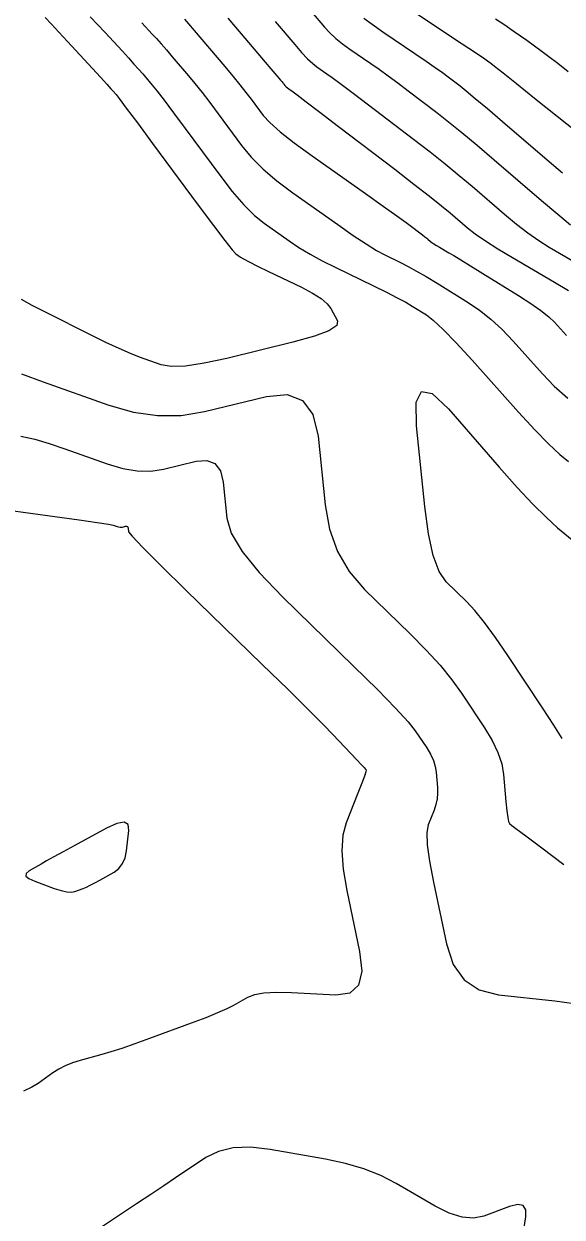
# Model space of a CAD drawing. Extents: x 2082232 to 2083549, y 592624 to 593832.
# Drawn here: x 2082562.5 to 2082588.2, y 593661.5 to 593718.4 of the extents above; entities that cross this region are included whole.
import ezdxf

# ---------------------------------------------------------------- set-up
doc = ezdxf.new("R2010")
doc.units = 0
doc.layers.add('DT_X_Contour_Major', color=7, linetype='Continuous')
doc.layers.add('DT_X_Contour_Minor', color=7, linetype='Continuous')

msp = doc.modelspace()

# ---------------------------------------------------------------- linework, layer by layer
at = {"layer": 'DT_X_Contour_Major'}
for points in [[(2082570.198, 593718.614), (2082570.387, 593718.396), (2082570.663, 593718.073), (2082571.028, 593717.644), (2082572.12, 593716.362), (2082572.505, 593715.905), (2082572.843, 593715.494), (2082573.132, 593715.13), (2082573.373, 593714.813), (2082573.953, 593714.029), (2082574.262, 593713.688), (2082574.754, 593713.252), (2082575.429, 593712.723), (2082576.287, 593712.099), (2082578.82, 593710.309), (2082579.669, 593709.708), (2082580.318, 593709.246), (2082580.767, 593708.923), (2082581.016, 593708.74), (2082581.413, 593708.437), (2082581.549, 593708.332), (2082581.659, 593708.246), (2082581.744, 593708.178), (2082581.804, 593708.129), (2082581.928, 593708.022), (2082581.99, 593707.975), (2082582.082, 593707.913), (2082582.204, 593707.837), (2082582.356, 593707.746), (2082582.803, 593707.485), (2082583.03, 593707.349), (2082583.374, 593707.14), (2082583.837, 593706.857), (2082584.417, 593706.499), (2082586.123, 593705.446), (2082586.709, 593705.071), (2082587.19, 593704.734), (2082587.564, 593704.436), (2082587.831, 593704.178), (2082588.404, 593703.54)], [(2082581.239, 593718.906), (2082583.12, 593717.654), (2082583.745, 593717.238), (2082584.207, 593716.928), (2082584.508, 593716.726), (2082584.648, 593716.63), (2082584.804, 593716.517), (2082584.978, 593716.382), (2082585.382, 593716.061), (2082586.017, 593715.554), (2082586.882, 593714.861), (2082589.496, 593712.765)], [(2082560.524, 593695.379), (2082564.03, 593694.905), (2082565.189, 593694.747), (2082566.037, 593694.626), (2082566.575, 593694.543), (2082566.802, 593694.498), (2082566.994, 593694.43), (2082567.064, 593694.409), (2082567.13, 593694.398), (2082567.191, 593694.397), (2082567.248, 593694.405), (2082567.395, 593694.441), (2082567.444, 593694.445), (2082567.481, 593694.431), (2082567.505, 593694.398), (2082567.517, 593694.346), (2082567.534, 593694.184), (2082567.71, 593693.965), (2082568.225, 593693.428), (2082569.079, 593692.575), (2082570.272, 593691.404), (2082573.906, 593687.86), (2082575.138, 593686.654), (2082576.111, 593685.695), (2082576.824, 593684.982), (2082577.276, 593684.516), (2082578.136, 593683.603), (2082578.42, 593683.301), (2082578.628, 593683.079), (2082578.759, 593682.938), (2082578.813, 593682.878), (2082578.856, 593682.825), (2082578.844, 593682.741), (2082578.775, 593682.53), (2082578.649, 593682.191), (2082578.467, 593681.725), (2082577.903, 593680.312), (2082577.747, 593679.712), (2082577.701, 593678.973), (2082577.765, 593678.094), (2082577.938, 593677.076), (2082578.548, 593674.174), (2082578.65, 593673.227), (2082578.495, 593672.563), (2082578.085, 593672.181), (2082577.42, 593672.082), (2082575.306, 593672.193), (2082574.581, 593672.211), (2082573.99, 593672.182), (2082573.533, 593672.107), (2082573.211, 593671.985), (2082572.531, 593671.598), (2082572.214, 593671.436), (2082571.774, 593671.242), (2082571.212, 593671.015), (2082570.526, 593670.755), (2082568.533, 593670.019), (2082567.831, 593669.765), (2082567.219, 593669.553), (2082566.697, 593669.383), (2082566.265, 593669.256), (2082565.233, 593668.974), (2082564.862, 593668.858), (2082564.522, 593668.721), (2082564.213, 593668.563), (2082563.935, 593668.384), (2082563.236, 593667.88), (2082562.93, 593667.696), (2082562.537, 593667.519)]]:
    msp.add_lwpolyline(points, dxfattribs=at)
at = {"layer": 'DT_X_Contour_Minor'}
for points in [[(2082563.557, 593718.704), (2082563.86, 593718.387), (2082564.218, 593718.004), (2082564.632, 593717.557), (2082565.812, 593716.276), (2082566.205, 593715.848), (2082566.501, 593715.525), (2082566.7, 593715.306), (2082566.801, 593715.193), (2082566.94, 593715.029), (2082567.088, 593714.837), (2082567.426, 593714.385), (2082567.956, 593713.672), (2082568.677, 593712.699), (2082570.853, 593709.756), (2082571.578, 593708.783), (2082572.118, 593708.071), (2082572.475, 593707.622), (2082572.648, 593707.433), (2082572.865, 593707.28), (2082573.01, 593707.194), (2082573.281, 593707.051), (2082573.679, 593706.852), (2082574.203, 593706.595), (2082575.771, 593705.836), (2082576.3, 593705.559), (2082576.712, 593705.299), (2082577.006, 593705.055), (2082577.183, 593704.828), (2082577.498, 593704.242), (2082577.454, 593704.014), (2082577.084, 593703.768), (2082576.39, 593703.504), (2082575.37, 593703.223), (2082572.218, 593702.45), (2082571.136, 593702.214), (2082570.253, 593702.084), (2082569.569, 593702.061), (2082569.085, 593702.145), (2082568.059, 593702.512), (2082567.625, 593702.682), (2082567.092, 593702.914), (2082566.459, 593703.21), (2082565.727, 593703.57), (2082563.644, 593704.613), (2082562.952, 593704.968), (2082562.439, 593705.25)], [(2082565.716, 593718.731), (2082566.076, 593718.353), (2082566.405, 593718.001), (2082567.241, 593717.093), (2082567.536, 593716.77), (2082567.796, 593716.482), (2082568.021, 593716.228), (2082568.21, 593716.01), (2082568.667, 593715.473), (2082568.894, 593715.193), (2082569.232, 593714.755), (2082569.681, 593714.158), (2082570.242, 593713.404), (2082571.886, 593711.18), (2082572.481, 593710.412), (2082573.033, 593709.773), (2082573.54, 593709.265), (2082574.004, 593708.887), (2082575.184, 593708.054), (2082575.655, 593707.739), (2082576.184, 593707.422), (2082576.77, 593707.101), (2082577.413, 593706.777), (2082579.205, 593705.909), (2082579.825, 593705.604), (2082580.34, 593705.342), (2082580.751, 593705.122), (2082581.057, 593704.944), (2082581.733, 593704.527), (2082582.059, 593704.274), (2082582.53, 593703.828), (2082583.145, 593703.19), (2082583.905, 593702.359), (2082586.125, 593699.885), (2082586.897, 593699.043), (2082587.549, 593698.371), (2082588.082, 593697.869), (2082588.494, 593697.537)], [(2082572.27, 593718.663), (2082572.633, 593718.239), (2082573.693, 593716.991), (2082574.048, 593716.572), (2082574.319, 593716.252), (2082574.507, 593716.031), (2082574.612, 593715.908), (2082574.778, 593715.712), (2082574.835, 593715.645), (2082574.881, 593715.59), (2082574.916, 593715.548), (2082574.939, 593715.517), (2082574.986, 593715.453), (2082575.012, 593715.426), (2082575.052, 593715.39), (2082575.107, 593715.347), (2082575.177, 593715.296), (2082575.384, 593715.149), (2082575.577, 593715.006), (2082576.002, 593714.684), (2082576.658, 593714.185), (2082577.545, 593713.508), (2082580.219, 593711.465), (2082581.136, 593710.761), (2082581.881, 593710.181), (2082582.453, 593709.725), (2082582.854, 593709.393), (2082583.691, 593708.672), (2082584.06, 593708.381), (2082584.539, 593708.046), (2082585.128, 593707.669), (2082585.826, 593707.25), (2082587.836, 593706.074), (2082588.502, 593705.682)], [(2082576.259, 593718.963), (2082576.874, 593718.238), (2082577.123, 593717.968), (2082577.408, 593717.703), (2082577.729, 593717.441), (2082578.086, 593717.184), (2082579.086, 593716.503), (2082579.479, 593716.23), (2082579.905, 593715.924), (2082580.367, 593715.583), (2082580.862, 593715.208), (2082582.229, 593714.164), (2082582.784, 593713.73), (2082583.423, 593713.211), (2082584.146, 593712.608), (2082584.953, 593711.92), (2082587.218, 593709.972), (2082587.987, 593709.317), (2082588.596, 593708.815)], [(2082578.747, 593718.672), (2082579.146, 593718.379), (2082579.66, 593718.023), (2082581.184, 593716.985), (2082581.711, 593716.624), (2082582.149, 593716.319), (2082582.499, 593716.07), (2082582.76, 593715.876), (2082583.337, 593715.435), (2082583.626, 593715.205), (2082584.059, 593714.845), (2082584.637, 593714.356), (2082585.36, 593713.737), (2082587.481, 593711.912), (2082588.209, 593711.287)], [(2082585.017, 593718.642), (2082585.464, 593718.343), (2082585.862, 593718.072), (2082586.211, 593717.83), (2082586.512, 593717.616), (2082587.248, 593717.084), (2082587.571, 593716.845), (2082587.985, 593716.527), (2082588.49, 593716.129)], [(2082568.177, 593718.445), (2082568.669, 593717.91), (2082568.867, 593717.692), (2082569.091, 593717.439), (2082569.342, 593717.151), (2082569.619, 593716.827), (2082570.393, 593715.918), (2082570.699, 593715.549), (2082571.037, 593715.124), (2082571.407, 593714.644), (2082571.808, 593714.108), (2082572.92, 593712.605), (2082573.385, 593712.04), (2082573.947, 593711.475), (2082574.605, 593710.909), (2082575.36, 593710.341), (2082577.503, 593708.827), (2082578.244, 593708.312), (2082578.86, 593707.902), (2082579.351, 593707.597), (2082579.718, 593707.397), (2082580.528, 593707.004), (2082580.863, 593706.833), (2082581.261, 593706.613), (2082581.72, 593706.344), (2082582.242, 593706.027), (2082583.716, 593705.117), (2082584.265, 593704.746), (2082584.807, 593704.314), (2082585.341, 593703.821), (2082585.868, 593703.268), (2082587.264, 593701.712), (2082587.825, 593701.13), (2082588.461, 593700.55)], [(2082574.519, 593718.515), (2082575.453, 593717.414), (2082575.782, 593717.037), (2082576.069, 593716.734), (2082576.312, 593716.503), (2082576.512, 593716.345), (2082576.989, 593716.02), (2082577.247, 593715.836), (2082577.662, 593715.528), (2082578.234, 593715.096), (2082578.965, 593714.541), (2082581.122, 593712.893), (2082581.903, 593712.29), (2082582.626, 593711.716), (2082583.293, 593711.171), (2082583.903, 593710.656), (2082585.454, 593709.322), (2082586.023, 593708.849), (2082586.567, 593708.431), (2082587.086, 593708.067), (2082587.579, 593707.758), (2082588.861, 593707.008)], [(2082562.432, 593701.706), (2082563.474, 593701.331), (2082566.602, 593700.212), (2082567.767, 593699.879), (2082568.915, 593699.718), (2082570.045, 593699.73), (2082571.159, 593699.915), (2082574.106, 593700.638), (2082575.089, 593700.722), (2082575.826, 593700.433), (2082576.319, 593699.77), (2082576.566, 593698.733), (2082576.9, 593695.471), (2082577.111, 593694.301), (2082577.495, 593693.238), (2082578.051, 593692.283), (2082578.779, 593691.435), (2082580.951, 593689.317), (2082581.715, 593688.544), (2082582.378, 593687.815), (2082582.941, 593687.129), (2082583.404, 593686.487), (2082584.503, 593684.832), (2082584.868, 593684.228), (2082585.141, 593683.658), (2082585.322, 593683.12), (2082585.409, 593682.615), (2082585.519, 593681.314), (2082585.56, 593680.883), (2082585.602, 593680.566), (2082585.645, 593680.362), (2082585.687, 593680.272), (2082585.802, 593680.184), (2082585.989, 593680.042), (2082586.465, 593679.685), (2082587.229, 593679.111), (2082588.281, 593678.321)], [(2082588.199, 593684.322), (2082587.807, 593684.954), (2082587.262, 593685.789), (2082585.606, 593688.282), (2082585.018, 593689.144), (2082584.494, 593689.86), (2082584.035, 593690.432), (2082583.641, 593690.857), (2082582.676, 593691.798), (2082582.341, 593692.287), (2082582.059, 593693.049), (2082581.832, 593694.083), (2082581.657, 593695.389), (2082581.264, 593699.235), (2082581.248, 593700.366), (2082581.496, 593700.877), (2082582.008, 593700.767), (2082582.783, 593700.037), (2082585.201, 593697.26), (2082586.055, 593696.298), (2082586.804, 593695.497), (2082587.447, 593694.856), (2082587.984, 593694.374), (2082589.277, 593693.304)], [(2082562.412, 593698.742), (2082563.065, 593698.59), (2082563.761, 593698.391), (2082564.499, 593698.143), (2082566.525, 593697.419), (2082567.262, 593697.199), (2082567.954, 593697.083), (2082568.601, 593697.07), (2082569.204, 593697.16), (2082570.751, 593697.54), (2082571.266, 593697.584), (2082571.653, 593697.432), (2082571.912, 593697.084), (2082572.042, 593696.54), (2082572.217, 593694.827), (2082572.433, 593694.111), (2082572.949, 593693.246), (2082573.766, 593692.233), (2082574.882, 593691.071), (2082578.261, 593687.776), (2082579.395, 593686.656), (2082580.263, 593685.769), (2082580.865, 593685.115), (2082581.201, 593684.692), (2082581.743, 593683.876), (2082581.924, 593683.574), (2082582.06, 593683.28), (2082582.151, 593682.995), (2082582.196, 593682.717), (2082582.258, 593681.988), (2082582.265, 593681.716), (2082582.24, 593681.446), (2082582.182, 593681.178), (2082582.093, 593680.912), (2082581.811, 593680.206), (2082581.748, 593679.836), (2082581.769, 593679.258), (2082581.874, 593678.47), (2082582.064, 593677.473), (2082582.681, 593674.535), (2082583.01, 593673.557), (2082583.533, 593672.827), (2082584.249, 593672.345), (2082585.16, 593672.111), (2082587.846, 593671.816), (2082588.775, 593671.687)], [(2082565.369, 593677.176), (2082565.527, 593677.24), (2082565.712, 593677.328), (2082565.926, 593677.439), (2082566.167, 593677.573), (2082566.848, 593677.96), (2082567.076, 593678.133), (2082567.251, 593678.36), (2082567.372, 593678.641), (2082567.44, 593678.977), (2082567.55, 593679.944), (2082567.514, 593680.222), (2082567.324, 593680.332), (2082566.981, 593680.272), (2082566.484, 593680.044), (2082564.952, 593679.21), (2082564.423, 593678.921), (2082563.983, 593678.68), (2082563.633, 593678.487), (2082563.372, 593678.34), (2082562.796, 593678.014), (2082562.651, 593677.891), (2082562.647, 593677.768), (2082562.785, 593677.643), (2082563.064, 593677.517), (2082563.996, 593677.18), (2082564.32, 593677.076), (2082564.593, 593677.017), (2082564.814, 593677.003), (2082564.984, 593677.034), (2082565.369, 593677.176)], [(2082586.287, 593660.402), (2082586.469, 593661.513), (2082586.471, 593661.856), (2082586.342, 593662.053), (2082586.08, 593662.104), (2082585.688, 593662.008), (2082584.465, 593661.558), (2082583.977, 593661.461), (2082583.428, 593661.508), (2082582.82, 593661.698), (2082582.152, 593662.032), (2082580.291, 593663.114), (2082579.557, 593663.49), (2082578.75, 593663.809), (2082577.871, 593664.068), (2082576.919, 593664.27), (2082574.282, 593664.729), (2082573.349, 593664.834), (2082572.528, 593664.806), (2082571.819, 593664.643), (2082571.222, 593664.347), (2082569.778, 593663.379), (2082569.211, 593662.999), (2082568.592, 593662.585), (2082567.922, 593662.138), (2082567.2, 593661.657), (2082565.206, 593660.33)]]:
    msp.add_lwpolyline(points, dxfattribs=at)

doc.saveas('drawing.dxf')
